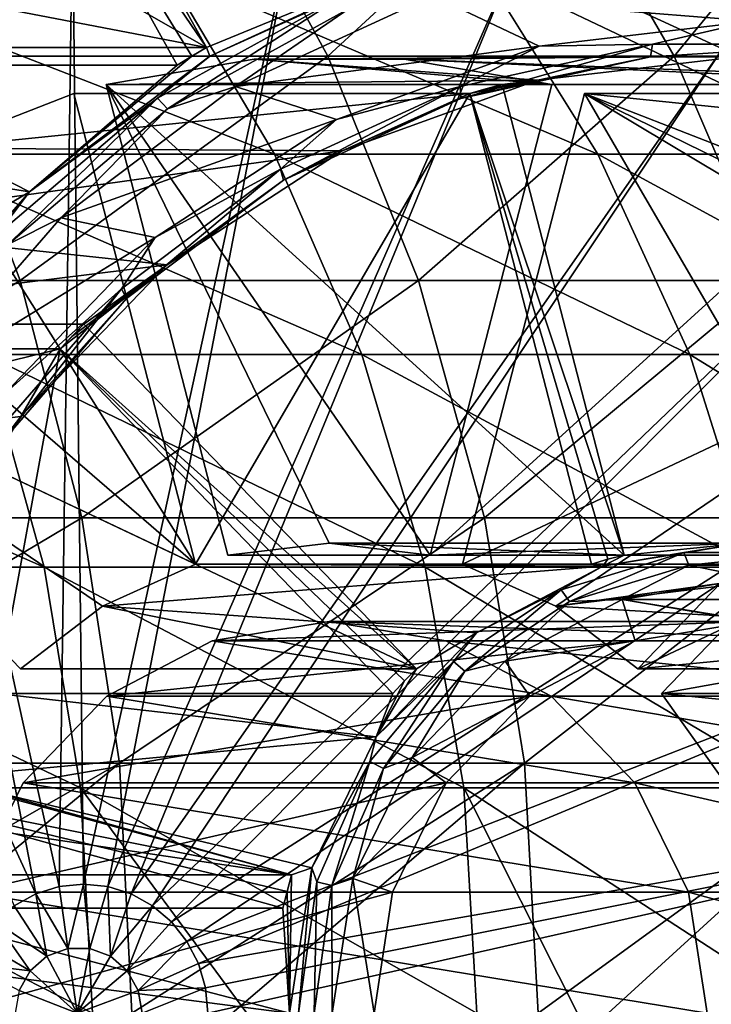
# Model space of a CAD drawing. Header units: metres. Extents: x 26 to 263, y -109 to 109.
# Tile 763 of 771: x 248.44 to 252.42, y 0.05 to 5.71. Entities that reach past the tile are written whole.
import ezdxf

# ---------------------------------------------------------------- set-up
doc = ezdxf.new("R2010")
doc.units = ezdxf.units.M
doc.layers.add('solid_500750', color=7, linetype='CONTINUOUS')

msp = doc.modelspace()

# ---------------------------------------------------------------- linework, layer by layer
at = {"layer": 'solid_500750'}
for points in [[(249.512253, 5.548579, 80.3936), (246.172333, 7.454011, 88.609146), (247.234955, 5.548579, 88.893829)], [(249.512253, 5.548579, 80.3936), (248.449615, 7.454011, 80.10891), (246.172333, 7.454011, 88.609146)], [(249.512253, 5.548579, 80.3936), (248.282318, 7.354011, 80.064087), (248.449615, 7.454011, 80.10891)], [(249.34494, 5.448579, 80.348778), (247.067642, 5.448579, 88.849007), (248.282318, 7.354011, 80.064087)], [(249.428207, 5.499261, 80.371086), (248.282318, 7.354011, 80.064087), (249.512253, 5.548579, 80.3936)], [(249.34494, 5.448579, 80.348778), (248.282318, 7.354011, 80.064087), (249.428207, 5.499261, 80.371086)], [(249.555725, 6.696376, 116.229599), (247.340927, 6.696376, 119.123192), (247.953903, 5.5, 119.636322)], [(250.211121, 5.5, 116.687294), (249.555725, 6.696376, 116.229599), (247.953903, 5.5, 119.636322)], [(251.509613, 6.696376, 113.153816), (249.555725, 6.696376, 116.229599), (250.211121, 5.5, 116.687294)], [(252.202438, 5.5, 113.552582), (251.509613, 6.696376, 113.153816), (250.211121, 5.5, 116.687294)], [(253.187714, 6.696376, 109.919289), (251.509613, 6.696376, 113.153816), (252.202438, 5.5, 113.552582)], [(253.912689, 5.5, 110.256088), (253.187714, 6.696376, 109.919289), (252.202438, 5.5, 113.552582)], [(248.665771, 0.726861, 94.927254), (248.743195, 6.364872, 92.610756), (247.479599, 6.08683, 92.272224)], [(248.665771, 0.726861, 94.927254), (248.80542, 0.741102, 94.964668), (248.743195, 6.364872, 92.610756)], [(248.80542, 0.741102, 94.964668), (250.036118, 6.364872, 92.957146), (248.743195, 6.364872, 92.610756)], [(248.80542, 0.741102, 94.964668), (248.945084, 0.726861, 95.002083), (250.036118, 6.364872, 92.957146)], [(248.945084, 0.726861, 95.002083), (251.299713, 6.08683, 93.29567), (250.036118, 6.364872, 92.957146)], [(248.531479, 0.684689, 94.891273), (247.479599, 6.08683, 92.272224), (246.298492, 5.542405, 91.955795)], [(248.531479, 0.684689, 94.891273), (248.665771, 0.726861, 94.927254), (247.479599, 6.08683, 92.272224)], [(248.945084, 0.726861, 95.002083), (249.079376, 0.684689, 95.038063), (251.299713, 6.08683, 93.29567)], [(249.079376, 0.684689, 95.038063), (252.48082, 5.542405, 93.612099), (251.299713, 6.08683, 93.29567)], [(252.770615, 6.062005, 93.689743), (251.299713, 6.08683, 93.29567), (252.48082, 5.542405, 93.612099)], [(250.703156, 6.039209, 80.298553), (249.512253, 5.548579, 80.3936), (247.870377, 5.866581, 89.064072)], [(250.703156, 6.039209, 80.298553), (249.531723, 5.499261, 79.984711), (249.512253, 5.548579, 80.3936)], [(250.287094, 5.84188, 80.083557), (249.531723, 5.499261, 79.984711), (250.703156, 6.039209, 80.298553)], [(249.904892, 4.936048, 114.615044), (247.767242, 4.936048, 117.625458), (247.177628, 5.995336, 117.165611)], [(249.276413, 5.995336, 114.209946), (249.904892, 4.936048, 114.615044), (247.177628, 5.995336, 117.165611)], [(251.76387, 4.936048, 111.425018), (249.904892, 4.936048, 114.615044), (249.276413, 5.995336, 114.209946)], [(251.101578, 5.995336, 111.077927), (251.76387, 4.936048, 111.425018), (249.276413, 5.995336, 114.209946)], [(251.101578, 5.995336, 111.077927), (252.638428, 5.995336, 107.794807), (253.329178, 4.936048, 108.081085)], [(251.101578, 5.995336, 111.077927), (253.329178, 4.936048, 108.081085), (251.76387, 4.936048, 111.425018)], [(249.512253, 5.548579, 80.3936), (247.234955, 5.548579, 88.893829), (247.870377, 5.866581, 89.064072)], [(249.23114, 5.257553, 79.800652), (249.531723, 5.499261, 79.984711), (250.287094, 5.84188, 80.083557)], [(249.23114, 5.257553, 79.800652), (250.287094, 5.84188, 80.083557), (249.289429, 5.196609, 79.740433)], [(250.287094, 5.84188, 80.083557), (250.333145, 5.774163, 80.02005), (249.289429, 5.196609, 79.740433)], [(251.425308, 5.557042, 80.284966), (249.680359, 5.326144, 79.817482), (250.814606, 5.848998, 80.121353)], [(250.333145, 5.774163, 80.02005), (250.814606, 5.848998, 80.121353), (249.680359, 5.326144, 79.817482)], [(252.65033, 5.7, 80.613159), (250.814606, 5.848998, 80.121353), (254.486038, 5.848998, 81.104965)], [(252.65033, 5.7, 80.613159), (251.425308, 5.557042, 80.284966), (250.814606, 5.848998, 80.121353)], [(249.289429, 5.196609, 79.740433), (250.333145, 5.774163, 80.02005), (249.680359, 5.326144, 79.817482)], [(252.077972, 5.569323, 80.487564), (251.425308, 5.557042, 80.284966), (252.65033, 5.7, 80.613159)], [(253.208817, 5.569323, 80.790527), (252.077972, 5.569323, 80.487564), (252.65033, 5.7, 80.613159)], [(249.531723, 5.499261, 79.984711), (249.428207, 5.499261, 80.371086), (249.512253, 5.548579, 80.3936)], [(251.425308, 5.557042, 80.284966), (250.261169, 5.135365, 79.973083), (249.680359, 5.326144, 79.817482)], [(250.971848, 5.325916, 80.191223), (250.261169, 5.135365, 79.973083), (251.425308, 5.557042, 80.284966)], [(252.077972, 5.569323, 80.487564), (250.971848, 5.325916, 80.191223), (251.425308, 5.557042, 80.284966)], [(250.974747, 5.256245, 80.267876), (250.971848, 5.325916, 80.191223), (252.077972, 5.569323, 80.487564)], [(252.066406, 5.496467, 80.560341), (250.974747, 5.256245, 80.267876), (252.077972, 5.569323, 80.487564)], [(252.066406, 5.496467, 80.560341), (252.077972, 5.569323, 80.487564), (253.208817, 5.569323, 80.790527)], [(253.182449, 5.496467, 80.859344), (252.066406, 5.496467, 80.560341), (253.208817, 5.569323, 80.790527)], [(248.441879, 4.209518, 120.044823), (247.953903, 5.5, 119.636322), (245.898483, 4.209518, 122.826691)], [(248.407715, 0.616203, 94.858116), (248.531479, 0.684689, 94.891273), (246.298492, 5.542405, 91.955795)], [(250.211121, 5.5, 116.687294), (247.953903, 5.5, 119.636322), (248.441879, 4.209518, 120.044823)], [(250.73288, 4.209518, 117.051666), (250.211121, 5.5, 116.687294), (248.441879, 4.209518, 120.044823)], [(248.494339, 4.71897, 79.706787), (249.34494, 5.448579, 80.348778), (249.428207, 5.499261, 80.371086)], [(249.531723, 5.499261, 79.984711), (248.494339, 4.71897, 79.706787), (249.428207, 5.499261, 80.371086)], [(249.23114, 5.257553, 79.800652), (248.494339, 4.71897, 79.706787), (249.531723, 5.499261, 79.984711)], [(249.079376, 0.684689, 95.038063), (249.20314, 0.616203, 95.07122), (252.48082, 5.542405, 93.612099)], [(249.20314, 0.616203, 95.07122), (253.526016, 4.756293, 93.89212), (252.48082, 5.542405, 93.612099)], [(252.598572, 5.5, 80.806351), (250.648697, 5.481876, 89.808403), (249.786819, 5.481875, 89.577499)], [(251.416397, 5.362103, 80.489632), (252.598572, 5.5, 80.806351), (249.786819, 5.481875, 89.577499)], [(252.202438, 5.5, 113.552582), (250.211121, 5.5, 116.687294), (250.73288, 4.209518, 117.051666)], [(252.598572, 5.5, 80.806351), (253.780746, 5.362103, 81.123062), (250.648697, 5.481876, 89.808403)], [(252.753998, 4.209518, 113.870041), (252.202438, 5.5, 113.552582), (250.73288, 4.209518, 117.051666)], [(252.066406, 5.496467, 80.560341), (251.416397, 5.362103, 80.489632), (250.974747, 5.256245, 80.267876)], [(252.066406, 5.496467, 80.560341), (252.598572, 5.5, 80.806351), (251.416397, 5.362103, 80.489632)], [(253.182449, 5.496467, 80.859344), (252.598572, 5.5, 80.806351), (252.066406, 5.496467, 80.560341)], [(253.912689, 5.5, 110.256088), (252.202438, 5.5, 113.552582), (252.753998, 4.209518, 113.870041)], [(248.494339, 4.71897, 79.706787), (246.483734, 5.037727, 88.692574), (247.067642, 5.448579, 88.849007)], [(248.494339, 4.71897, 79.706787), (247.067642, 5.448579, 88.849007), (249.34494, 5.448579, 80.348778)], [(248.936279, 5.337596, 89.349632), (249.786819, 5.481875, 89.577499), (251.499252, 5.337596, 90.036278)], [(251.416397, 5.362103, 80.489632), (249.786819, 5.481875, 89.577499), (248.936279, 5.337596, 89.349632)], [(249.786819, 5.481875, 89.577499), (250.648697, 5.481876, 89.808403), (251.499252, 5.337596, 90.036278)], [(253.776535, 5.337596, 81.536049), (251.499252, 5.337596, 90.036278), (250.648697, 5.481876, 89.808403)], [(253.776535, 5.337596, 81.536049), (250.648697, 5.481876, 89.808403), (253.780746, 5.362103, 81.123062)], [(250.261169, 5.135365, 79.973083), (248.675186, 4.570092, 79.548187), (249.680359, 5.326144, 79.817482)], [(249.289429, 5.196609, 79.740433), (249.680359, 5.326144, 79.817482), (248.675186, 4.570092, 79.548187)], [(251.213577, 5.337596, 80.849403), (251.416397, 5.362103, 80.489632), (248.936279, 5.337596, 89.349632)], [(248.936279, 5.337596, 89.349632), (251.499252, 5.337596, 90.036278), (250.799011, 2.632092, 89.848679)], [(250.218094, 2.699978, 89.693047), (248.936279, 5.337596, 89.349632), (250.799011, 2.632092, 89.848679)], [(250.218094, 2.699978, 89.693047), (249.63652, 2.632092, 89.537239), (248.936279, 5.337596, 89.349632)], [(251.913818, 2.632092, 81.037003), (248.936279, 5.337596, 89.349632), (249.63652, 2.632092, 89.537239)], [(251.913818, 2.632092, 81.037003), (251.213577, 5.337596, 80.849403), (248.936279, 5.337596, 89.349632)], [(250.971848, 5.325916, 80.191223), (249.938782, 4.849742, 79.914452), (250.261169, 5.135365, 79.973083)], [(249.955185, 4.7863, 79.994728), (249.938782, 4.849742, 79.914452), (250.971848, 5.325916, 80.191223)], [(250.974747, 5.256245, 80.267876), (249.955185, 4.7863, 79.994728), (250.971848, 5.325916, 80.191223)], [(251.026978, 5.285832, 80.799408), (250.293503, 4.955329, 80.188797), (251.416397, 5.362103, 80.489632)], [(250.974747, 5.256245, 80.267876), (251.416397, 5.362103, 80.489632), (250.293503, 4.955329, 80.188797)], [(253.776535, 5.337596, 81.536049), (250.799011, 2.632092, 89.848679), (251.499252, 5.337596, 90.036278)], [(253.076294, 2.632092, 81.348442), (250.799011, 2.632092, 89.848679), (253.776535, 5.337596, 81.536049)], [(251.120041, 5.312592, 80.824341), (251.026978, 5.285832, 80.799408), (251.416397, 5.362103, 80.489632)], [(251.213577, 5.337596, 80.849403), (251.026978, 5.285832, 80.799408), (251.120041, 5.312592, 80.824341)], [(251.913818, 2.632092, 81.037003), (251.026978, 5.285832, 80.799408), (251.213577, 5.337596, 80.849403)], [(251.213577, 5.337596, 80.849403), (251.120041, 5.312592, 80.824341), (251.416397, 5.362103, 80.489632)], [(247.94342, 4.970519, 89.083633), (248.74968, 5.285832, 89.299637), (249.449921, 2.580328, 89.487244)], [(251.026978, 5.285832, 80.799408), (248.74968, 5.285832, 89.299637), (247.94342, 4.970519, 89.083633)], [(251.026978, 5.285832, 80.799408), (247.94342, 4.970519, 89.083633), (250.293503, 4.955329, 80.188797)], [(251.026978, 5.285832, 80.799408), (249.449921, 2.580328, 89.487244), (248.74968, 5.285832, 89.299637)], [(251.727219, 2.580328, 80.987007), (249.449921, 2.580328, 89.487244), (251.026978, 5.285832, 80.799408)], [(250.985611, 2.580328, 89.898666), (251.685852, 5.285832, 90.086273), (253.905457, 3.959155, 90.680923)], [(253.262909, 2.580328, 81.398438), (251.685852, 5.285832, 90.086273), (250.985611, 2.580328, 89.898666)], [(251.820053, 2.608, 81.011887), (251.026978, 5.285832, 80.799408), (251.913818, 2.632092, 81.037003)], [(251.727219, 2.580328, 80.987007), (251.026978, 5.285832, 80.799408), (251.820053, 2.608, 81.011887)], [(251.685852, 5.285832, 90.086273), (253.238403, 4.524447, 90.502213), (253.905457, 3.959155, 90.680923)], [(251.685852, 5.285832, 90.086273), (252.49263, 4.970269, 90.302414), (253.238403, 4.524447, 90.502213)], [(254.903641, 4.955329, 81.423897), (252.49263, 4.970269, 90.302414), (251.685852, 5.285832, 90.086273)], [(253.96315, 5.285832, 81.586037), (254.903641, 4.955329, 81.423897), (251.685852, 5.285832, 90.086273)], [(253.262909, 2.580328, 81.398438), (253.96315, 5.285832, 81.586037), (251.685852, 5.285832, 90.086273)], [(248.305573, 4.471181, 79.552689), (248.494339, 4.71897, 79.706787), (249.23114, 5.257553, 79.800652)], [(248.305573, 4.471181, 79.552689), (249.23114, 5.257553, 79.800652), (248.374603, 4.419353, 79.495338)], [(249.23114, 5.257553, 79.800652), (249.289429, 5.196609, 79.740433), (248.374603, 4.419353, 79.495338)], [(250.974747, 5.256245, 80.267876), (250.293503, 4.955329, 80.188797), (249.955185, 4.7863, 79.994728)], [(248.374603, 4.419353, 79.495338), (249.289429, 5.196609, 79.740433), (248.675186, 4.570092, 79.548187)], [(250.261169, 5.135365, 79.973083), (249.217773, 4.456598, 79.69355), (248.675186, 4.570092, 79.548187)], [(249.938782, 4.849742, 79.914452), (249.217773, 4.456598, 79.69355), (250.261169, 5.135365, 79.973083)], [(248.494339, 4.71897, 79.706787), (248.22673, 4.560282, 80.049194), (246.483734, 5.037727, 88.692574)], [(247.197006, 4.524386, 88.883667), (247.94342, 4.970519, 89.083633), (249.449921, 2.580328, 89.487244)], [(250.293503, 4.955329, 80.188797), (247.94342, 4.970519, 89.083633), (247.197006, 4.524386, 88.883667)], [(249.286194, 4.300073, 79.91893), (250.293503, 4.955329, 80.188797), (247.197006, 4.524386, 88.883667)], [(250.406281, 3.78481, 114.938225), (248.237625, 3.78481, 117.99231), (247.767242, 4.936048, 117.625458)], [(249.904892, 4.936048, 114.615044), (250.406281, 3.78481, 114.938225), (247.767242, 4.936048, 117.625458)], [(249.955185, 4.7863, 79.994728), (250.293503, 4.955329, 80.188797), (249.286194, 4.300073, 79.91893)], [(252.292221, 3.78481, 111.70192), (250.406281, 3.78481, 114.938225), (249.904892, 4.936048, 114.615044)], [(251.76387, 4.936048, 111.425018), (252.292221, 3.78481, 111.70192), (249.904892, 4.936048, 114.615044)], [(251.76387, 4.936048, 111.425018), (253.329178, 4.936048, 108.081085), (253.880249, 3.78481, 108.309471)], [(251.76387, 4.936048, 111.425018), (253.880249, 3.78481, 108.309471), (252.292221, 3.78481, 111.70192)], [(249.938782, 4.849742, 79.914452), (249.023911, 4.161611, 79.66935), (249.217773, 4.456598, 79.69355)], [(249.052292, 4.10717, 79.752831), (249.023911, 4.161611, 79.66935), (249.938782, 4.849742, 79.914452)], [(249.955185, 4.7863, 79.994728), (249.052292, 4.10717, 79.752831), (249.938782, 4.849742, 79.914452)], [(249.955185, 4.7863, 79.994728), (249.286194, 4.300073, 79.91893), (249.052292, 4.10717, 79.752831)], [(249.20314, 0.616203, 95.07122), (249.311615, 0.524038, 95.100281), (253.526016, 4.756293, 93.89212)], [(249.311615, 0.524038, 95.100281), (254.391037, 3.761671, 94.123863), (253.526016, 4.756293, 93.89212)], [(248.494339, 4.71897, 79.706787), (247.636307, 3.732436, 79.476913), (248.22673, 4.560282, 80.049194)], [(248.305573, 4.471181, 79.552689), (247.636307, 3.732436, 79.476913), (248.494339, 4.71897, 79.706787)], [(249.217773, 4.456598, 79.69355), (247.84436, 3.614879, 79.3256), (248.675186, 4.570092, 79.548187)], [(248.374603, 4.419353, 79.495338), (248.675186, 4.570092, 79.548187), (247.84436, 3.614879, 79.3256)], [(246.530075, 3.959155, 88.704987), (247.197006, 4.524386, 88.883667), (249.449921, 2.580328, 89.487244)], [(249.286194, 4.300073, 79.91893), (247.197006, 4.524386, 88.883667), (246.530075, 3.959155, 88.704987)], [(249.217773, 4.456598, 79.69355), (248.345535, 3.553606, 79.459869), (247.84436, 3.614879, 79.3256)], [(249.023911, 4.161611, 79.66935), (248.345535, 3.553606, 79.459869), (249.217773, 4.456598, 79.69355)], [(248.807373, 3.959155, 80.204758), (249.286194, 4.300073, 79.91893), (246.530075, 3.959155, 88.704987)], [(248.670776, 3.817734, 80.168159), (248.444977, 3.429194, 79.693565), (249.286194, 4.300073, 79.91893)], [(249.052292, 4.10717, 79.752831), (249.286194, 4.300073, 79.91893), (248.444977, 3.429194, 79.693565)], [(248.738449, 3.889087, 80.186295), (248.670776, 3.817734, 80.168159), (249.286194, 4.300073, 79.91893)], [(248.807373, 3.959155, 80.204758), (248.738449, 3.889087, 80.186295), (249.286194, 4.300073, 79.91893)], [(248.441879, 4.209518, 120.044823), (245.898483, 4.209518, 122.826691), (246.225876, 2.847009, 123.153381)], [(248.796524, 2.847009, 120.341705), (248.441879, 4.209518, 120.044823), (246.225876, 2.847009, 123.153381)], [(250.73288, 4.209518, 117.051666), (248.441879, 4.209518, 120.044823), (248.796524, 2.847009, 120.341705)], [(251.112076, 2.847009, 117.316475), (250.73288, 4.209518, 117.051666), (248.796524, 2.847009, 120.341705)], [(252.753998, 4.209518, 113.870041), (250.73288, 4.209518, 117.051666), (251.112076, 2.847009, 117.316475)], [(253.154861, 2.847009, 114.100761), (252.753998, 4.209518, 113.870041), (251.112076, 2.847009, 117.316475)], [(249.023911, 4.161611, 79.66935), (248.267227, 3.291597, 79.466629), (248.345535, 3.553606, 79.459869)], [(248.305511, 3.248538, 79.552765), (248.267227, 3.291597, 79.466629), (249.023911, 4.161611, 79.66935)], [(249.052292, 4.10717, 79.752831), (248.305511, 3.248538, 79.552765), (249.023911, 4.161611, 79.66935)], [(249.052292, 4.10717, 79.752831), (248.444977, 3.429194, 79.693565), (248.305511, 3.248538, 79.552765)], [(248.91423, 2.338544, 89.343727), (246.530075, 3.959155, 88.704987), (249.449921, 2.580328, 89.487244)], [(248.91423, 2.338544, 89.343727), (248.443176, 1.978589, 89.217529), (246.530075, 3.959155, 88.704987)], [(250.720474, 1.978589, 80.717293), (246.530075, 3.959155, 88.704987), (248.443176, 1.978589, 89.217529)], [(250.720474, 1.978589, 80.717293), (248.807373, 3.959155, 80.204758), (246.530075, 3.959155, 88.704987)], [(248.807373, 3.959155, 80.204758), (248.670776, 3.817734, 80.168159), (248.738449, 3.889087, 80.186295)], [(250.720474, 1.978589, 80.717293), (248.670776, 3.817734, 80.168159), (248.807373, 3.959155, 80.204758)], [(251.521851, 2.338189, 90.042336), (250.985611, 2.580328, 89.898666), (253.905457, 3.959155, 90.680923)], [(251.521851, 2.338189, 90.042336), (253.905457, 3.959155, 90.680923), (251.992355, 1.978589, 90.168381)], [(256.182739, 3.959155, 82.180687), (251.992355, 1.978589, 90.168381), (253.905457, 3.959155, 90.680923)], [(254.269638, 1.978589, 81.668152), (251.992355, 1.978589, 90.168381), (256.182739, 3.959155, 82.180687)], [(248.670776, 3.817734, 80.168159), (246.393478, 3.817734, 88.668396), (245.847534, 3.127332, 88.522125)], [(248.670776, 3.817734, 80.168159), (245.847534, 3.127332, 88.522125), (248.444977, 3.429194, 79.693565)], [(248.670776, 3.817734, 80.168159), (248.30658, 1.837168, 89.180931), (246.393478, 3.817734, 88.668396)], [(250.583862, 1.837168, 80.680695), (248.30658, 1.837168, 89.180931), (248.670776, 3.817734, 80.168159)], [(250.650909, 1.909188, 80.698654), (248.670776, 3.817734, 80.168159), (250.720474, 1.978589, 80.717293)], [(250.583862, 1.837168, 80.680695), (248.670776, 3.817734, 80.168159), (250.650909, 1.909188, 80.698654)], [(252.128952, 1.837168, 90.204979), (254.042053, 3.817734, 90.717522), (255.019012, 2.354419, 90.979256)], [(254.40625, 1.837168, 81.70475), (254.042053, 3.817734, 90.717522), (252.128952, 1.837168, 90.204979)], [(248.580002, 2.563069, 118.259346), (246.120789, 2.563069, 121.136208), (245.803726, 3.78481, 120.839539)], [(248.237625, 3.78481, 117.99231), (248.580002, 2.563069, 118.259346), (245.803726, 3.78481, 120.839539)], [(250.77124, 2.563069, 115.17347), (248.580002, 2.563069, 118.259346), (248.237625, 3.78481, 117.99231)], [(250.406281, 3.78481, 114.938225), (250.77124, 2.563069, 115.17347), (248.237625, 3.78481, 117.99231)], [(249.311615, 0.524038, 95.100281), (249.400635, 0.411734, 95.12413), (254.391037, 3.761671, 94.123863)], [(249.400635, 0.411734, 95.12413), (255.037109, 2.603266, 94.296959), (254.391037, 3.761671, 94.123863)], [(252.676819, 2.563069, 111.903473), (250.77124, 2.563069, 115.17347), (250.406281, 3.78481, 114.938225)], [(252.292221, 3.78481, 111.70192), (252.676819, 2.563069, 111.903473), (250.406281, 3.78481, 114.938225)], [(252.292221, 3.78481, 111.70192), (253.880249, 3.78481, 108.309471), (254.281372, 2.563069, 108.475716)], [(252.292221, 3.78481, 111.70192), (254.281372, 2.563069, 108.475716), (252.676819, 2.563069, 111.903473)], [(247.812042, 2.386361, 79.523994), (248.444977, 3.429194, 79.693565), (245.847534, 3.127332, 88.522125)], [(248.305511, 3.248538, 79.552765), (248.444977, 3.429194, 79.693565), (247.812042, 2.386361, 79.523994)], [(248.796524, 2.847009, 120.341705), (246.225876, 2.847009, 123.153381), (246.424576, 1.435788, 123.351662)], [(249.011765, 1.435788, 120.521889), (248.796524, 2.847009, 120.341705), (246.424576, 1.435788, 123.351662)], [(251.112076, 2.847009, 117.316475), (248.796524, 2.847009, 120.341705), (249.011765, 1.435788, 120.521889)], [(251.342224, 1.435788, 117.477196), (251.112076, 2.847009, 117.316475), (249.011765, 1.435788, 120.521889)], [(253.154861, 2.847009, 114.100761), (251.112076, 2.847009, 117.316475), (251.342224, 1.435788, 117.477196)], [(253.398148, 1.435788, 114.240791), (253.154861, 2.847009, 114.100761), (251.342224, 1.435788, 117.477196)], [(251.913818, 2.632092, 81.037003), (249.63652, 2.632092, 89.537239), (250.218094, 2.699978, 89.693047)], [(252.598572, 2.7, 80.806351), (250.218094, 2.699978, 89.693047), (250.799011, 2.632092, 89.848679)], [(252.598572, 2.7, 80.806351), (251.913818, 2.632092, 81.037003), (250.218094, 2.699978, 89.693047)], [(252.598572, 2.7, 80.806351), (250.799011, 2.632092, 89.848679), (253.076294, 2.632092, 81.348442)], [(252.598572, 2.7, 80.806351), (251.792648, 2.567852, 80.590431), (251.913818, 2.632092, 81.037003)], [(252.256973, 2.645996, 80.611305), (251.792648, 2.567852, 80.590431), (252.598572, 2.7, 80.806351)], [(252.256973, 2.645996, 80.611305), (252.598572, 2.7, 80.806351), (252.991928, 2.645996, 80.808205)], [(251.551788, 2.431633, 80.422379), (251.792648, 2.567852, 80.590431), (252.256973, 2.645996, 80.611305)], [(251.551788, 2.431633, 80.422379), (252.256973, 2.645996, 80.611305), (251.600159, 2.364961, 80.359497)], [(252.256973, 2.645996, 80.611305), (252.286011, 2.573446, 80.543243), (251.600159, 2.364961, 80.359497)], [(251.792648, 2.567852, 80.590431), (251.727219, 2.580328, 80.987007), (251.820053, 2.608, 81.011887)], [(251.792648, 2.567852, 80.590431), (251.820053, 2.608, 81.011887), (251.913818, 2.632092, 81.037003)], [(252.256973, 2.645996, 80.611305), (252.991928, 2.645996, 80.808205), (252.286011, 2.573446, 80.543243)], [(252.991928, 2.645996, 80.808205), (253.000809, 2.573446, 80.734749), (252.286011, 2.573446, 80.543243)], [(248.788025, 1.293583, 118.421585), (246.3134, 1.293583, 121.316452), (246.120789, 2.563069, 121.136208)], [(248.580002, 2.563069, 118.259346), (248.788025, 1.293583, 118.421585), (246.120789, 2.563069, 121.136208)], [(250.992966, 1.293583, 115.316391), (248.788025, 1.293583, 118.421585), (248.580002, 2.563069, 118.259346)], [(250.77124, 2.563069, 115.17347), (250.992966, 1.293583, 115.316391), (248.580002, 2.563069, 118.259346)], [(251.792648, 2.567852, 80.590431), (248.91423, 2.338544, 89.343727), (249.449921, 2.580328, 89.487244)], [(251.792648, 2.567852, 80.590431), (251.065613, 2.184346, 80.395653), (248.91423, 2.338544, 89.343727)], [(249.400635, 0.411734, 95.12413), (249.466797, 0.283607, 95.141853), (255.037109, 2.603266, 94.296959)], [(251.792648, 2.567852, 80.590431), (249.449921, 2.580328, 89.487244), (251.727219, 2.580328, 80.987007)], [(249.466797, 0.283607, 95.141853), (255.436508, 1.330572, 94.403954), (255.037109, 2.603266, 94.296959)], [(252.910477, 1.293583, 112.025925), (250.992966, 1.293583, 115.316391), (250.77124, 2.563069, 115.17347)], [(252.676819, 2.563069, 111.903473), (252.910477, 1.293583, 112.025925), (250.77124, 2.563069, 115.17347)], [(253.262909, 2.580328, 81.398438), (250.985611, 2.580328, 89.898666), (251.521851, 2.338189, 90.042336)], [(251.551788, 2.431633, 80.422379), (251.065613, 2.184346, 80.395653), (251.792648, 2.567852, 80.590431)], [(253.404495, 2.567852, 81.022263), (253.262909, 2.580328, 81.398438), (251.521851, 2.338189, 90.042336)], [(254.131531, 2.184346, 81.217041), (253.404495, 2.567852, 81.022263), (251.521851, 2.338189, 90.042336)], [(251.600159, 2.364961, 80.359497), (252.286011, 2.573446, 80.543243), (251.903992, 2.377518, 80.413208)], [(252.286011, 2.573446, 80.543243), (252.65033, 2.5, 80.613159), (251.903992, 2.377518, 80.413208)], [(252.286011, 2.573446, 80.543243), (253.000809, 2.573446, 80.734749), (252.65033, 2.5, 80.613159)], [(251.903992, 2.377518, 80.413208), (252.65033, 2.5, 80.613159), (253.396667, 2.377518, 80.813118)], [(250.933502, 2.020274, 80.256737), (251.065613, 2.184346, 80.395653), (251.551788, 2.431633, 80.422379)], [(250.933502, 2.020274, 80.256737), (251.551788, 2.431633, 80.422379), (250.998825, 1.96488, 80.198395)], [(251.551788, 2.431633, 80.422379), (251.600159, 2.364961, 80.359497), (250.998825, 1.96488, 80.198395)], [(251.231186, 2.022692, 80.232956), (251.903992, 2.377518, 80.413208), (251.978622, 2.139766, 80.433205)], [(251.600159, 2.364961, 80.359497), (251.903992, 2.377518, 80.413208), (251.231186, 2.022692, 80.232956)], [(251.903992, 2.377518, 80.413208), (252.65033, 2.25, 80.613159), (251.978622, 2.139766, 80.433205)], [(251.903992, 2.377518, 80.413208), (254.069473, 2.022692, 80.993362), (252.65033, 2.25, 80.613159)], [(251.903992, 2.377518, 80.413208), (253.396667, 2.377518, 80.813118), (254.069473, 2.022692, 80.993362)], [(250.720474, 1.978589, 80.717293), (248.443176, 1.978589, 89.217529), (248.91423, 2.338544, 89.343727)], [(251.065613, 2.184346, 80.395653), (250.720474, 1.978589, 80.717293), (248.91423, 2.338544, 89.343727)], [(250.998825, 1.96488, 80.198395), (251.600159, 2.364961, 80.359497), (251.231186, 2.022692, 80.232956)], [(254.131531, 2.184346, 81.217041), (251.521851, 2.338189, 90.042336), (251.992355, 1.978589, 90.168381)], [(252.128952, 1.837168, 90.204979), (255.019012, 2.354419, 90.979256), (255.323532, 1.519862, 91.060837)], [(249.546158, 2.139877, 89.513023), (251.978622, 2.139766, 80.433205), (252.65033, 2.25, 80.613159)], [(249.546158, 2.139877, 89.513023), (252.65033, 2.25, 80.613159), (250.217773, 2.249899, 89.692955)], [(249.546158, 2.139877, 89.513023), (250.217773, 2.249899, 89.692955), (250.889374, 2.139877, 89.872887)], [(250.217773, 2.249899, 89.692955), (252.65033, 2.25, 80.613159), (253.322037, 2.139766, 80.793121)], [(250.217773, 2.249899, 89.692955), (253.322037, 2.139766, 80.793121), (250.889374, 2.139877, 89.872887)], [(251.065613, 2.184346, 80.395653), (250.488632, 1.58702, 80.241074), (250.720474, 1.978589, 80.717293)], [(250.933502, 2.020274, 80.256737), (250.488632, 1.58702, 80.241074), (251.065613, 2.184346, 80.395653)], [(254.131531, 2.184346, 81.217041), (251.992355, 1.978589, 90.168381), (254.269638, 1.978589, 81.668152)], [(248.940353, 1.820206, 89.350723), (251.978622, 2.139766, 80.433205), (249.546158, 2.139877, 89.513023)], [(248.940353, 1.820206, 89.350723), (249.546158, 2.139877, 89.513023), (251.495178, 1.820206, 90.035187)], [(248.940353, 1.820206, 89.350723), (251.373093, 1.820423, 80.270981), (251.978622, 2.139766, 80.433205)], [(249.546158, 2.139877, 89.513023), (250.889374, 2.139877, 89.872887), (251.495178, 1.820206, 90.035187)], [(250.889374, 2.139877, 89.872887), (253.322037, 2.139766, 80.793121), (253.927567, 1.820423, 80.955345)], [(250.889374, 2.139877, 89.872887), (253.927567, 1.820423, 80.955345), (251.495178, 1.820206, 90.035187)], [(251.231186, 2.022692, 80.232956), (251.978622, 2.139766, 80.433205), (251.373093, 1.820423, 80.270981)], [(250.452209, 1.445244, 80.127792), (250.488632, 1.58702, 80.241074), (250.933502, 2.020274, 80.256737)], [(250.452209, 1.445244, 80.127792), (250.933502, 2.020274, 80.256737), (250.530731, 1.405617, 80.07299)], [(250.933502, 2.020274, 80.256737), (250.998825, 1.96488, 80.198395), (250.530731, 1.405617, 80.07299)], [(250.696533, 1.469197, 80.089722), (251.231186, 2.022692, 80.232956), (251.373093, 1.820423, 80.270981)], [(250.998825, 1.96488, 80.198395), (251.231186, 2.022692, 80.232956), (250.696533, 1.469197, 80.089722)], [(250.488632, 1.58702, 80.241074), (250.650909, 1.909188, 80.698654), (250.720474, 1.978589, 80.717293)], [(250.530731, 1.405617, 80.07299), (250.998825, 1.96488, 80.198395), (250.696533, 1.469197, 80.089722)], [(250.488632, 1.58702, 80.241074), (250.583862, 1.837168, 80.680695), (250.650909, 1.909188, 80.698654)], [(250.488632, 1.58702, 80.241074), (247.959473, 1.350599, 89.087936), (248.30658, 1.837168, 89.180931)], [(250.488632, 1.58702, 80.241074), (248.30658, 1.837168, 89.180931), (250.583862, 1.837168, 80.680695)], [(248.459488, 1.322517, 89.221893), (250.891922, 1.322277, 80.142067), (251.373093, 1.820423, 80.270981)], [(248.459488, 1.322517, 89.221893), (251.373093, 1.820423, 80.270981), (248.940353, 1.820206, 89.350723)], [(248.459488, 1.322517, 89.221893), (248.940353, 1.820206, 89.350723), (251.976044, 1.322517, 90.164017)], [(248.940353, 1.820206, 89.350723), (251.495178, 1.820206, 90.035187), (251.976044, 1.322517, 90.164017)], [(250.696533, 1.469197, 80.089722), (251.373093, 1.820423, 80.270981), (250.891922, 1.322277, 80.142067)], [(251.495178, 1.820206, 90.035187), (253.927567, 1.820423, 80.955345), (254.408737, 1.322277, 81.084259)], [(251.495178, 1.820206, 90.035187), (254.408737, 1.322277, 81.084259), (251.976044, 1.322517, 90.164017)], [(252.476318, 1.350114, 90.298042), (252.128952, 1.837168, 90.204979), (255.323532, 1.519862, 91.060837)], [(254.40625, 1.837168, 81.70475), (252.128952, 1.837168, 90.204979), (252.476318, 1.350114, 90.298042)], [(250.488632, 1.58702, 80.241074), (250.118195, 0.834346, 80.14183), (247.959473, 1.350599, 89.087936)], [(250.452209, 1.445244, 80.127792), (250.118195, 0.834346, 80.14183), (250.488632, 1.58702, 80.241074)], [(250.002625, 0.794925, 80.524979), (245.112, 1.519862, 88.325073), (247.725342, 0.794925, 89.025208)], [(250.002625, 0.794925, 80.524979), (247.389282, 1.519862, 79.824837), (245.112, 1.519862, 88.325073)], [(250.002625, 0.794925, 80.524979), (247.339279, 1.326677, 79.811447), (247.389282, 1.519862, 79.824837)], [(249.011765, 1.435788, 120.521889), (246.424576, 1.435788, 123.351662), (246.491196, 0, 123.418129)], [(249.011765, 1.435788, 120.521889), (246.491196, 0, 123.418129), (247.262405, 0, 122.625595)], [(249.011765, 1.435788, 120.521889), (247.262405, 0, 122.625595), (249.083939, 0, 120.582298)], [(251.342224, 1.435788, 117.477196), (249.011765, 1.435788, 120.521889), (249.083939, 0, 120.582298)], [(251.342224, 1.435788, 117.477196), (249.083939, 0, 120.582298), (249.660828, 0, 119.878502)], [(251.342224, 1.435788, 117.477196), (249.660828, 0, 119.878502), (251.419373, 0, 117.531075)], [(250.146896, 0.753129, 80.045998), (250.118195, 0.834346, 80.14183), (250.452209, 1.445244, 80.127792)], [(250.146896, 0.753129, 80.045998), (250.452209, 1.445244, 80.127792), (250.233795, 0.732479, 79.993431)], [(250.452209, 1.445244, 80.127792), (250.530731, 1.405617, 80.07299), (250.233795, 0.732479, 79.993431)], [(250.353806, 0.772662, 79.997902), (250.696533, 1.469197, 80.089722), (250.891922, 1.322277, 80.142067)], [(250.530731, 1.405617, 80.07299), (250.696533, 1.469197, 80.089722), (250.353806, 0.772662, 79.997902)], [(253.398148, 1.435788, 114.240791), (251.342224, 1.435788, 117.477196), (251.419373, 0, 117.531075)], [(253.398148, 1.435788, 114.240791), (251.419373, 0, 117.531075), (251.823517, 0, 116.94223)], [(253.398148, 1.435788, 114.240791), (251.823517, 0, 116.94223), (253.479706, 0, 114.287735)], [(250.233795, 0.732479, 79.993431), (250.530731, 1.405617, 80.07299), (250.353806, 0.772662, 79.997902)], [(249.952621, 0.601739, 80.511581), (247.675339, 0.601739, 89.01181), (247.339279, 1.326677, 79.811447)], [(249.975906, 0.698811, 80.517815), (247.339279, 1.326677, 79.811447), (250.002625, 0.794925, 80.524979)], [(249.952621, 0.601739, 80.511581), (247.339279, 1.326677, 79.811447), (249.975906, 0.698811, 80.517815)], [(250.002625, 0.794925, 80.524979), (247.725342, 0.794925, 89.025208), (247.959473, 1.350599, 89.087936)], [(250.118195, 0.834346, 80.14183), (250.002625, 0.794925, 80.524979), (247.959473, 1.350599, 89.087936)], [(248.150879, 0.695257, 89.139214), (250.891922, 1.322277, 80.142067), (248.459488, 1.322517, 89.221893)], [(248.150879, 0.695257, 89.139214), (248.459488, 1.322517, 89.221893), (252.284653, 0.695257, 90.246696)], [(248.150879, 0.695257, 89.139214), (250.58345, 0.695396, 80.059425), (250.891922, 1.322277, 80.142067)], [(248.459488, 1.322517, 89.221893), (251.976044, 1.322517, 90.164017), (252.284653, 0.695257, 90.246696)], [(249.466797, 0.283607, 95.141853), (249.507523, 0.144582, 95.152771), (255.436508, 1.330572, 94.403954)], [(249.507523, 0.144582, 95.152771), (249.521286, 0, 95.156456), (255.436508, 1.330572, 94.403954)], [(249.521286, 0, 95.156456), (255.57164, 0, 94.440163), (255.436508, 1.330572, 94.403954)], [(250.353806, 0.772662, 79.997902), (250.891922, 1.322277, 80.142067), (250.58345, 0.695396, 80.059425)], [(251.976044, 1.322517, 90.164017), (254.408737, 1.322277, 81.084259), (254.717209, 0.695396, 81.166901)], [(251.976044, 1.322517, 90.164017), (254.717209, 0.695396, 81.166901), (252.284653, 0.695257, 90.246696)], [(248.857788, 0, 118.475998), (247.619492, 0, 119.990524), (246.3134, 1.293583, 121.316452)], [(248.788025, 1.293583, 118.421585), (248.857788, 0, 118.475998), (246.3134, 1.293583, 121.316452)], [(249.745102, 0, 117.296638), (248.857788, 0, 118.475998), (248.788025, 1.293583, 118.421585)], [(251.067337, 0, 115.364334), (249.745102, 0, 117.296638), (248.788025, 1.293583, 118.421585)], [(250.992966, 1.293583, 115.316391), (251.067337, 0, 115.364334), (248.788025, 1.293583, 118.421585)], [(251.646454, 0, 114.440048), (251.067337, 0, 115.364334), (250.992966, 1.293583, 115.316391)], [(252.988846, 0, 112.067001), (251.646454, 0, 114.440048), (250.992966, 1.293583, 115.316391)], [(252.910477, 1.293583, 112.025925), (252.988846, 0, 112.067001), (250.992966, 1.293583, 115.316391)], [(249.99054, 0, 80.107635), (249.975906, 0.698811, 80.517815), (250.002625, 0.794925, 80.524979)], [(250.118195, 0.834346, 80.14183), (249.99054, 0, 80.107635), (250.002625, 0.794925, 80.524979)], [(250.042313, 0, 80.017975), (249.99054, 0, 80.107635), (250.118195, 0.834346, 80.14183)], [(250.146896, 0.753129, 80.045998), (250.042313, 0, 80.017975), (250.118195, 0.834346, 80.14183)], [(248.714584, 0.371594, 95.050545), (248.80542, 0.741102, 94.964668), (248.665771, 0.726861, 94.927254)], [(248.714584, 0.371594, 95.050545), (248.841171, 0.371594, 95.084457), (248.80542, 0.741102, 94.964668)], [(248.841171, 0.371594, 95.084457), (248.945084, 0.726861, 95.002083), (248.80542, 0.741102, 94.964668)], [(250.146896, 0.753129, 80.045998), (250.132065, 0, 79.966179), (250.042313, 0, 80.017975)], [(250.146896, 0.753129, 80.045998), (250.233795, 0.732479, 79.993431), (250.132065, 0, 79.966179)], [(250.233795, 0.732479, 79.993431), (250.353806, 0.772662, 79.997902), (250.235489, 0, 79.966202)], [(250.353806, 0.772662, 79.997902), (250.476974, 0, 80.030899), (250.235489, 0, 79.966202)], [(250.353806, 0.772662, 79.997902), (250.58345, 0.695396, 80.059425), (250.476974, 0, 80.030899)], [(248.044418, 0, 89.110695), (250.476974, 0, 80.030899), (250.58345, 0.695396, 80.059425)], [(248.044418, 0, 89.110695), (250.58345, 0.695396, 80.059425), (248.150879, 0.695257, 89.139214)], [(248.044418, 0, 89.110695), (248.150879, 0.695257, 89.139214), (252.391129, 0, 90.275215)], [(248.150879, 0.695257, 89.139214), (252.284653, 0.695257, 90.246696), (252.391129, 0, 90.275215)], [(248.595642, 0.326775, 95.018677), (248.531479, 0.684689, 94.891273), (248.407715, 0.616203, 94.858116)], [(248.714584, 0.371594, 95.050545), (248.665771, 0.726861, 94.927254), (248.531479, 0.684689, 94.891273)], [(248.595642, 0.326775, 95.018677), (248.714584, 0.371594, 95.050545), (248.531479, 0.684689, 94.891273)], [(248.841171, 0.371594, 95.084457), (248.960114, 0.326775, 95.116325), (248.945084, 0.726861, 95.002083)], [(248.960114, 0.326775, 95.116325), (249.079376, 0.684689, 95.038063), (248.945084, 0.726861, 95.002083)], [(248.960114, 0.326775, 95.116325), (249.20314, 0.616203, 95.07122), (249.079376, 0.684689, 95.038063)], [(249.99054, 0, 80.107635), (249.952621, 0.601739, 80.511581), (249.975906, 0.698811, 80.517815)], [(250.233795, 0.732479, 79.993431), (250.235489, 0, 79.966202), (250.132065, 0, 79.966179)], [(252.284653, 0.695257, 90.246696), (254.717209, 0.695396, 81.166901), (254.823685, 0, 81.195427)], [(252.284653, 0.695257, 90.246696), (254.823685, 0, 81.195427), (252.391129, 0, 90.275215)], [(249.99054, 0, 80.107635), (247.626373, 0.304386, 88.998695), (247.675339, 0.601739, 89.01181)], [(249.99054, 0, 80.107635), (247.675339, 0.601739, 89.01181), (249.952621, 0.601739, 80.511581)], [(248.595642, 0.326775, 95.018677), (248.407715, 0.616203, 94.858116), (248.29924, 0.524038, 94.829056)], [(248.960114, 0.326775, 95.116325), (249.057083, 0.242541, 95.142303), (249.20314, 0.616203, 95.07122)], [(249.057083, 0.242541, 95.142303), (249.311615, 0.524038, 95.100281), (249.20314, 0.616203, 95.07122)], [(248.498672, 0.242541, 94.992699), (248.29924, 0.524038, 94.829056), (248.210205, 0.411734, 94.805206)], [(248.498672, 0.242541, 94.992699), (248.595642, 0.326775, 95.018677), (248.29924, 0.524038, 94.829056)], [(249.057083, 0.242541, 95.142303), (249.400635, 0.411734, 95.12413), (249.311615, 0.524038, 95.100281)], [(248.498672, 0.242541, 94.992699), (248.210205, 0.411734, 94.805206), (248.144058, 0.283607, 94.787483)], [(249.057083, 0.242541, 95.142303), (249.120361, 0.129053, 95.159256), (249.400635, 0.411734, 95.12413)], [(249.120361, 0.129053, 95.159256), (249.466797, 0.283607, 95.141853), (249.400635, 0.411734, 95.12413)], [(248.595642, 0.326775, 95.018677), (248.768585, 0, 95.102196), (248.714584, 0.371594, 95.050545)], [(248.714584, 0.371594, 95.050545), (248.768585, 0, 95.102196), (248.841171, 0.371594, 95.084457)], [(248.841171, 0.371594, 95.084457), (248.768585, 0, 95.102196), (248.960114, 0.326775, 95.116325)], [(249.99054, 0, 80.107635), (247.609741, 0, 88.99424), (247.626373, 0.304386, 88.998695)], [(248.435379, 0.129053, 94.975746), (248.498672, 0.242541, 94.992699), (248.144058, 0.283607, 94.787483)], [(248.498672, 0.242541, 94.992699), (248.768585, 0, 95.102196), (248.595642, 0.326775, 95.018677)], [(248.960114, 0.326775, 95.116325), (248.768585, 0, 95.102196), (249.057083, 0.242541, 95.142303)], [(249.120361, 0.129053, 95.159256), (249.507523, 0.144582, 95.152771), (249.466797, 0.283607, 95.141853)], [(248.435379, 0.129053, 94.975746), (248.768585, 0, 95.102196), (248.498672, 0.242541, 94.992699)], [(249.057083, 0.242541, 95.142303), (248.768585, 0, 95.102196), (249.120361, 0.129053, 95.159256)], [(248.435379, 0.129053, 94.975746), (248.413406, 0, 94.969856), (248.768585, 0, 95.102196)], [(249.120361, 0.129053, 95.159256), (248.768585, 0, 95.102196), (249.142349, 0, 95.165146)], [(249.120361, 0.129053, 95.159256), (249.142349, 0, 95.165146), (249.507523, 0.144582, 95.152771)], [(249.507523, 0.144582, 95.152771), (249.142349, 0, 95.165146), (249.521286, 0, 95.156456)]]:
    msp.add_3dface(points, dxfattribs=at)

doc.saveas('drawing.dxf')
